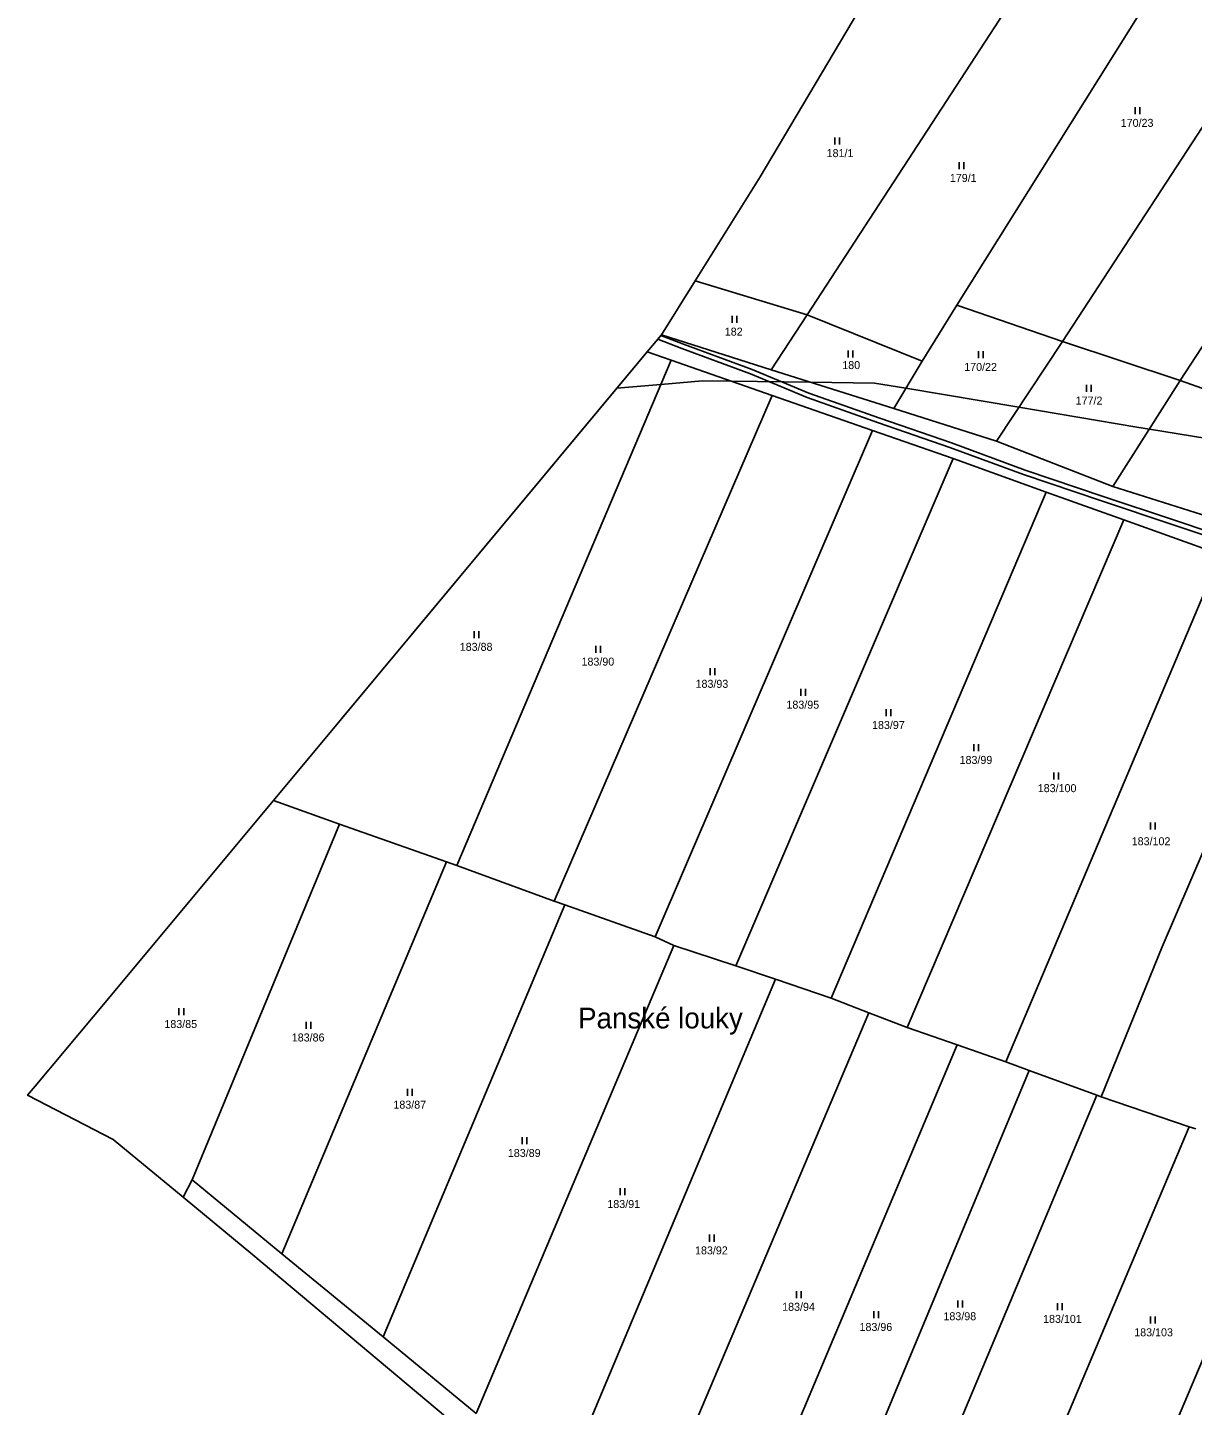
# Model space of a CAD drawing. Extents: x -747333 to -745433, y -1133152 to -1130600.
# Drawn here: x -747072.9 to -746825.4, y -1132032.4 to -1131739.6 of the extents above; entities that cross this region are included whole.
import ezdxf

# ---------------------------------------------------------------- set-up
doc = ezdxf.new("R2010")
doc.units = 0
for name, color, linetype in [('Vrstva 1', 7, 'Continuous'), ('Vrstva 13', 7, 'Continuous'), ('Vrstva 15', 7, 'Continuous'), ('Vrstva 18', 7, 'Continuous'), ('Vrstva 25', 7, 'Continuous'), ('Vrstva 30', 7, 'Continuous'), ('Vrstva 52', 7, 'Continuous'), ('Vrstva 6', 7, 'Continuous')]:
    doc.layers.add(name, color=color, linetype=linetype)

msp = doc.modelspace()

# ---------------------------------------------------------------- linework, layer by layer
at = {"layer": 'Vrstva 1'}
for points in [[(-746914.89, -1131812.29), (-746938.23, -1131804.89)], [(-746936.15, -1131810.26), (-746941.23, -1131808.49)], [(-746914.68, -1131817.75), (-746936.15, -1131810.26)], [(-746888.81, -1131820.56), (-746914.89, -1131812.29)], [(-746893.39, -1131825.18), (-746914.68, -1131817.75)], [(-746867.03, -1131827.46), (-746888.81, -1131820.56)], [(-746876.25, -1131831.16), (-746893.39, -1131825.18)], [(-746842.31, -1131837.14), (-746867.03, -1131827.46)], [(-746856.43, -1131838.29), (-746876.25, -1131831.16)], [(-746839.95, -1131844.21), (-746856.43, -1131838.29)], [(-746819.43, -1131844.36), (-746842.31, -1131837.14)], [(-746819.43, -1131851.59), (-746839.95, -1131844.21)], [(-747037.94, -1131984.45), (-747039.86, -1131988.12)], [(-747018.84, -1132000.14), (-747037.94, -1131984.45)], [(-746997.36, -1132017.78), (-747018.84, -1132000.14)], [(-746977.55, -1132034.06), (-746997.36, -1132017.78)]]:
    msp.add_lwpolyline(points, dxfattribs=at)
at = {"layer": 'Vrstva 13'}
for points in [[(-746917.25, -1131771.33), (-746896.34, -1131736.09)], [(-746931.04, -1131793.38), (-746917.25, -1131771.33)], [(-746938.23, -1131804.89), (-746931.04, -1131793.38)], [(-746941.23, -1131808.49), (-746938.23, -1131804.89)], [(-747020.64, -1131903.85), (-746941.23, -1131808.49)], [(-747058.92, -1131949.83), (-747020.64, -1131903.85)], [(-747071.24, -1131964.51), (-747058.92, -1131949.83)], [(-747072.89, -1131966.47), (-747071.24, -1131964.51)], [(-747054.69, -1131975.89), (-747072.89, -1131966.47)], [(-747039.86, -1131988.12), (-747054.69, -1131975.89)], [(-747025.04, -1132000.35), (-747039.86, -1131988.12)], [(-746975.74, -1132041.76), (-747025.04, -1132000.35)]]:
    msp.add_lwpolyline(points, dxfattribs=at)
at = {"layer": 'Vrstva 25'}
for p, q in [((-746837.56, -1131756.49), (-746837.56, -1131757.99)), ((-746836.56, -1131757.99), (-746836.56, -1131756.49)), ((-746901.38, -1131762.92), (-746901.38, -1131764.42)), ((-746900.38, -1131764.42), (-746900.38, -1131762.92)), ((-746874.95, -1131768.2), (-746874.95, -1131769.7)), ((-746873.95, -1131769.7), (-746873.95, -1131768.2)), ((-746923.19, -1131800.86), (-746923.19, -1131802.36)), ((-746922.19, -1131802.36), (-746922.19, -1131800.86)), ((-746898.53, -1131808.22), (-746898.53, -1131809.72)), ((-746897.53, -1131809.72), (-746897.53, -1131808.22)), ((-746870.84, -1131808.36), (-746870.84, -1131809.86)), ((-746869.84, -1131809.86), (-746869.84, -1131808.36)), ((-746847.88, -1131815.51), (-746847.88, -1131817.01)), ((-746846.88, -1131817.01), (-746846.88, -1131815.51)), ((-746977.98, -1131867.83), (-746977.98, -1131869.33)), ((-746976.98, -1131869.33), (-746976.98, -1131867.83)), ((-746952.13, -1131870.97), (-746952.13, -1131872.47)), ((-746951.13, -1131872.47), (-746951.13, -1131870.97)), ((-746927.85, -1131875.69), (-746927.85, -1131877.19)), ((-746926.85, -1131877.19), (-746926.85, -1131875.69)), ((-746908.58, -1131880.12), (-746908.58, -1131881.62)), ((-746907.58, -1131881.62), (-746907.58, -1131880.12)), ((-746890.46, -1131884.44), (-746890.46, -1131885.94)), ((-746889.46, -1131885.94), (-746889.46, -1131884.44)), ((-746871.83, -1131891.86), (-746871.83, -1131893.36)), ((-746870.83, -1131893.36), (-746870.83, -1131891.86)), ((-746854.87, -1131897.86), (-746854.87, -1131899.36)), ((-746853.87, -1131899.36), (-746853.87, -1131897.86)), ((-746834.27, -1131908.51), (-746834.27, -1131910.01)), ((-746833.27, -1131910.01), (-746833.27, -1131908.51)), ((-747040.72, -1131947.98), (-747040.72, -1131949.48)), ((-747039.72, -1131949.48), (-747039.72, -1131947.98)), ((-747013.7, -1131950.84), (-747013.7, -1131952.34)), ((-747012.7, -1131952.34), (-747012.7, -1131950.84)), ((-746992.14, -1131965.11), (-746992.14, -1131966.61)), ((-746991.14, -1131966.61), (-746991.14, -1131965.11)), ((-746967.78, -1131975.38), (-746967.78, -1131976.88)), ((-746966.78, -1131976.88), (-746966.78, -1131975.38)), ((-746946.98, -1131986.23), (-746946.98, -1131987.73)), ((-746945.98, -1131987.73), (-746945.98, -1131986.23)), ((-746927.98, -1131996.08), (-746927.98, -1131997.58)), ((-746926.98, -1131997.58), (-746926.98, -1131996.08)), ((-746909.53, -1132008.07), (-746909.53, -1132009.57)), ((-746908.53, -1132009.57), (-746908.53, -1132008.07)), ((-746875.24, -1132010.07), (-746875.24, -1132011.57)), ((-746874.24, -1132011.57), (-746874.24, -1132010.07)), ((-746854.07, -1132010.64), (-746854.07, -1132012.14)), ((-746853.07, -1132012.14), (-746853.07, -1132010.64)), ((-746893.09, -1132012.35), (-746893.09, -1132013.85)), ((-746892.09, -1132013.85), (-746892.09, -1132012.35)), ((-746834.31, -1132013.49), (-746834.31, -1132014.99)), ((-746833.31, -1132014.99), (-746833.31, -1132013.49))]:
    msp.add_line(p, q, dxfattribs=at)
at = {"layer": 'Vrstva 30'}
for points in [[(-746939, -1131805.81), (-746938.32, -1131805)], [(-746933.86, -1131807.78), (-746939, -1131805.81)], [(-746938.32, -1131805), (-746933.5, -1131806.84)], [(-746919.26, -1131813.2), (-746933.86, -1131807.78)], [(-746933.5, -1131806.84), (-746918.9, -1131812.26)], [(-746918.9, -1131812.26), (-746906.88, -1131817.28)], [(-746907.24, -1131818.22), (-746919.26, -1131813.2)], [(-746906.88, -1131817.28), (-746891.77, -1131822.61)], [(-746892.09, -1131823.55), (-746907.24, -1131818.22)], [(-746876.92, -1131828.79), (-746892.09, -1131823.55)], [(-746891.77, -1131822.61), (-746876.58, -1131827.85)], [(-746861.29, -1131834.57), (-746876.92, -1131828.79)], [(-746876.58, -1131827.85), (-746860.95, -1131833.63)], [(-746844.68, -1131840.18), (-746861.29, -1131834.57)], [(-746860.95, -1131833.63), (-746844.36, -1131839.24)], [(-746829.69, -1131845.17), (-746844.68, -1131840.18)], [(-746844.36, -1131839.24), (-746829.38, -1131844.22)], [(-746829.38, -1131844.22), (-746812.99, -1131849.7)], [(-746813.31, -1131850.64), (-746829.69, -1131845.17)]]:
    msp.add_lwpolyline(points, dxfattribs=at)
at = {"layer": 'Vrstva 52'}
for points in [[(-746947.7, -1131816.25), (-746941.23, -1131808.49), (-746938.23, -1131804.89), (-746931.04, -1131793.38), (-746917.25, -1131771.33), (-746896.34, -1131736.09), (-746894.04, -1131732), (-746891.21, -1131727.46), (-746889.93, -1131725.3)], [(-746819.31, -1131827.38), (-746834.54, -1131824.93), (-746837.19, -1131824.5), (-746862.26, -1131820.28), (-746886.25, -1131816.25), (-746892.94, -1131815.13), (-746906.54, -1131814.94), (-746923.4, -1131814.71), (-746929.5, -1131814.63), (-746938.34, -1131815.42), (-746947.7, -1131816.25)], [(-747003.44, -1132051.26), (-746998.16, -1132052.61), (-746983.8, -1132056.28), (-746977.4, -1132044.75), (-746975.74, -1132041.76), (-747025.04, -1132000.35), (-747039.86, -1131988.12), (-747054.69, -1131975.89), (-747072.89, -1131966.47), (-747071.24, -1131964.51), (-747058.92, -1131949.83), (-747020.64, -1131903.85), (-746947.7, -1131816.25)]]:
    msp.add_lwpolyline(points, dxfattribs=at)
at = {"layer": 'Vrstva 6'}
for points in [[(-746852.98, -1131806.33), (-746797.91, -1131721.82)], [(-746875.41, -1131798.61), (-746833.11, -1131730.93)], [(-746907.26, -1131800.61), (-746865.41, -1131736.37)], [(-746827.98, -1131814.62), (-746782.7, -1131745.18)], [(-746907.26, -1131800.61), (-746931.04, -1131793.38)], [(-746875.41, -1131798.61), (-746882.83, -1131810.47)], [(-746852.98, -1131806.33), (-746875.41, -1131798.61)], [(-746907.26, -1131800.61), (-746914.89, -1131812.29)], [(-746882.83, -1131810.47), (-746907.26, -1131800.61)], [(-746852.98, -1131806.33), (-746867.03, -1131827.46)], [(-746827.98, -1131814.62), (-746852.98, -1131806.33)], [(-746981.68, -1131917.67), (-746936.15, -1131810.26)], [(-746882.83, -1131810.47), (-746888.81, -1131820.56)], [(-746827.98, -1131814.62), (-746842.31, -1131837.14)], [(-746810.56, -1131820.76), (-746827.98, -1131814.62)], [(-746960.97, -1131925.24), (-746914.68, -1131817.75)], [(-746939.54, -1131932.81), (-746893.39, -1131825.18)], [(-746922.41, -1131938.94), (-746876.25, -1131831.16)], [(-746902.15, -1131945.8), (-746856.43, -1131838.29)], [(-746886.02, -1131952.08), (-746839.95, -1131844.21)], [(-746865.05, -1131959.36), (-746819.43, -1131851.59)], [(-746831.8, -1131934.95), (-746798.92, -1131858.47)], [(-747020.64, -1131903.85), (-747006.59, -1131908.83)], [(-747037.94, -1131984.45), (-747006.59, -1131908.83)], [(-747006.59, -1131908.83), (-746983.85, -1131916.9)], [(-746983.85, -1131916.9), (-747018.84, -1132000.14)], [(-746983.85, -1131916.9), (-746981.68, -1131917.67)], [(-746981.68, -1131917.67), (-746960.97, -1131925.24)], [(-746958.75, -1131926.02), (-746997.36, -1132017.78)], [(-746960.97, -1131925.24), (-746958.75, -1131926.02)], [(-746958.75, -1131926.02), (-746939.54, -1131932.81)], [(-746935.54, -1131934.66), (-746977.55, -1132034.06)], [(-746939.54, -1131932.81), (-746935.54, -1131934.66)], [(-746935.54, -1131934.66), (-746922.41, -1131938.94)], [(-746844.79, -1131966.78), (-746831.8, -1131934.95)], [(-746922.41, -1131938.94), (-746913.99, -1131941.79)], [(-746913.99, -1131941.79), (-746959.07, -1132049.24)], [(-746913.99, -1131941.79), (-746902.15, -1131945.8)], [(-746902.15, -1131945.8), (-746894.14, -1131948.92)], [(-746894.14, -1131948.92), (-746942.38, -1132062.95)], [(-746894.14, -1131948.92), (-746886.02, -1131952.08)], [(-746886.02, -1131952.08), (-746875.37, -1131955.78)], [(-746926.18, -1132076.31), (-746875.37, -1131955.78)], [(-746875.37, -1131955.78), (-746865.05, -1131959.36)], [(-746908.56, -1132077.75), (-746860.1, -1131961.17)], [(-746865.05, -1131959.36), (-746860.1, -1131961.17)], [(-746860.1, -1131961.17), (-746845.67, -1131966.46)], [(-746884.2, -1132058.41), (-746845.67, -1131966.46)], [(-746845.67, -1131966.46), (-746844.79, -1131966.78)], [(-746844.79, -1131966.78), (-746826.1, -1131973.14)], [(-746826.1, -1131973.14), (-746861.84, -1132057.93)], [(-746826.1, -1131973.14), (-746824.67, -1131973.63)], [(-746805.37, -1131980.54), (-746837.88, -1132057.42)]]:
    msp.add_lwpolyline(points, dxfattribs=at)

# ---------------------------------------------------------------- texts
at = {"layer": 'Vrstva 15'}
msp.add_text('Panské louky', height=4.4, dxfattribs=at).set_placement((-746955.911269, -1131952.26))
at = {"layer": 'Vrstva 18'}
for s, p in [('170/23', (-746840.62, -1131760.69)), ('181/1', (-746903.11, -1131767.12)), ('179/1', (-746876.93, -1131772.4)), ('182', (-746924.75, -1131805.05)), ('180', (-746899.78, -1131812.16)), ('170/22', (-746873.88, -1131812.56)), ('177/2', (-746850.2, -1131819.71)), ('183/88', (-746981.06, -1131872.03)), ('183/90', (-746955.19, -1131875.17)), ('183/93', (-746930.96, -1131879.89)), ('183/95', (-746911.65, -1131884.32)), ('183/97', (-746893.46, -1131888.64)), ('183/99', (-746874.86, -1131896.06)), ('183/100', (-746858.25, -1131902.06)), ('183/102', (-746838.29, -1131913.34)), ('183/85', (-747043.82, -1131952.18)), ('183/86', (-747016.75, -1131955.04)), ('183/87', (-746995.16, -1131969.31)), ('183/89', (-746970.84, -1131979.58)), ('183/91', (-746949.7, -1131990.43)), ('183/92', (-746931.07, -1132000.28)), ('183/94', (-746912.56, -1132012.27)), ('183/98', (-746878.29, -1132014.27)), ('183/101', (-746857.12, -1132014.84)), ('183/96', (-746896.12, -1132016.55)), ('183/103', (-746837.75, -1132017.69))]:
    msp.add_text(s, height=1.7, dxfattribs=at).set_placement(p)

doc.saveas('drawing.dxf')
